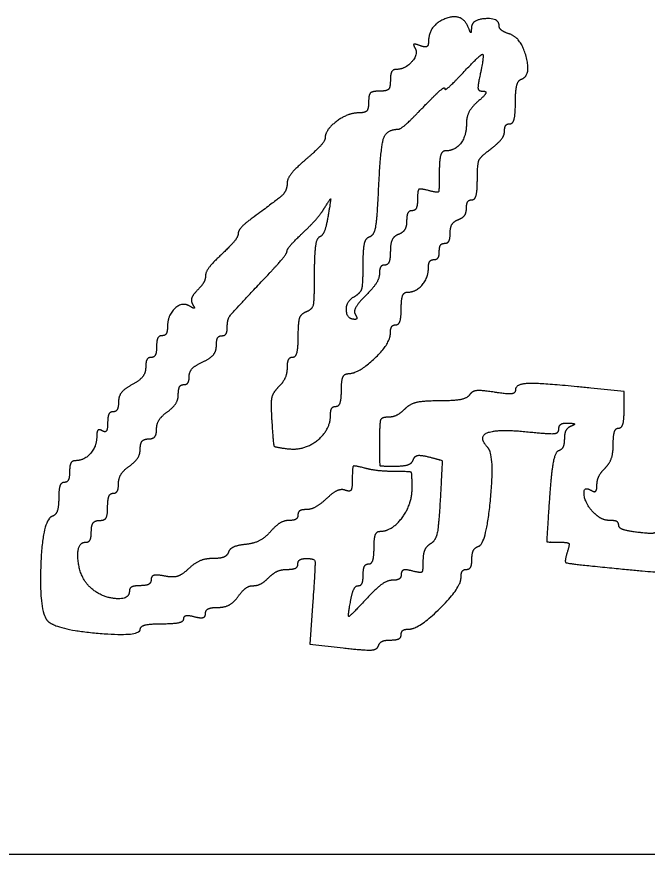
# Model space of a CAD drawing. Extents: x 0 to 34, y 0 to 22.
# Drawn here: x 26.2291 to 26.5075, y 8.9262 to 9.2961 of the extents above; entities that cross this region are included whole.
import ezdxf

# ---------------------------------------------------------------- set-up
doc = ezdxf.new("R2010")
doc.units = 0
doc.layers.add('SH_Data', color=7, linetype='Continuous')
doc.layers.add('SH_Text', color=7, linetype='Continuous')

msp = doc.modelspace()

# ---------------------------------------------------------------- linework, layer by layer
at = {"layer": 'SH_Data'}
msp.add_line((24.52788, 8.92624), (28.02788, 8.92624), dxfattribs=at)
at = {"layer": 'SH_Text'}
msp.add_line((26.37855, 9.1647), (26.37855, 9.1647), dxfattribs=at)
for points in [[(26.49726, 9.12251), (26.49726, 9.13057), (26.4825, 9.13211)], [(26.35985, 9.03794), (26.35855, 9.01902), (26.37324, 9.01736)]]:
    msp.add_lwpolyline(points, dxfattribs=at)
for points in [[(26.42847, 9.29145), (26.42579, 9.29808), (26.41086, 9.29241), (26.41086, 9.28477)], [(26.44206, 9.29222), (26.44206, 9.29563), (26.43008, 9.29488), (26.42987, 9.29145)], [(26.42987, 9.29145), (26.42971, 9.28905), (26.42943, 9.28905), (26.42847, 9.29145)], [(26.4466, 9.28853), (26.4441, 9.28933), (26.44206, 9.29099), (26.44206, 9.29222)], [(26.45186, 9.26852), (26.45625, 9.26999), (26.45181, 9.28688), (26.4466, 9.28853)], [(26.40713, 9.28337), (26.40498, 9.2842), (26.40403, 9.28379), (26.40488, 9.28241)], [(26.41086, 9.28477), (26.41086, 9.2832), (26.4092, 9.28258), (26.40713, 9.28337)], [(26.40488, 9.28241), (26.40654, 9.27973), (26.4006, 9.27285), (26.39663, 9.27285)], [(26.42502, 9.2702), (26.43373, 9.27953), (26.43566, 9.27959), (26.43365, 9.27045)], [(26.39663, 9.27285), (26.39521, 9.27285), (26.39406, 9.27069), (26.39406, 9.26805)], [(26.41805, 9.2644), (26.41805, 9.26349), (26.42119, 9.2661), (26.42502, 9.2702)], [(26.43365, 9.27045), (26.43257, 9.26549), (26.43299, 9.26325), (26.43503, 9.26325)], [(26.39406, 9.26805), (26.39406, 9.26485), (26.39246, 9.26325), (26.38926, 9.26325)], [(26.44926, 9.25825), (26.44926, 9.26342), (26.45043, 9.26805), (26.45186, 9.26852)], [(26.38926, 9.26325), (26.38606, 9.26325), (26.38446, 9.26165), (26.38446, 9.25845)], [(26.40864, 9.25625), (26.41382, 9.26164), (26.41805, 9.2653), (26.41805, 9.2644)], [(26.43503, 9.26325), (26.43666, 9.26325), (26.43566, 9.26124), (26.43282, 9.25877)], [(26.38446, 9.25845), (26.38446, 9.25539), (26.38286, 9.25365), (26.38002, 9.25365)], [(26.43282, 9.25877), (26.42998, 9.25631), (26.42765, 9.25191), (26.42765, 9.249)], [(26.44686, 9.24885), (26.44818, 9.24885), (26.44926, 9.25308), (26.44926, 9.25825)], [(26.39767, 9.24645), (26.39853, 9.24645), (26.40347, 9.25086), (26.40864, 9.25625)], [(26.38002, 9.25365), (26.37529, 9.25365), (26.36526, 9.24611), (26.36526, 9.24255)], [(26.42765, 9.249), (26.42765, 9.24342), (26.42256, 9.23685), (26.41823, 9.23685)], [(26.44446, 9.24559), (26.44446, 9.24739), (26.44554, 9.24885), (26.44686, 9.24885)], [(26.38889, 9.22009), (26.38972, 9.23827), (26.39244, 9.24645), (26.39767, 9.24645)], [(26.43846, 9.23782), (26.44176, 9.2403), (26.44446, 9.2438), (26.44446, 9.24559)], [(26.36526, 9.24255), (26.36526, 9.24137), (26.3615, 9.23718), (26.35691, 9.23323)], [(26.41823, 9.23685), (26.41681, 9.23685), (26.41565, 9.23264), (26.41565, 9.22748)], [(26.43246, 9.22429), (26.43246, 9.23112), (26.43392, 9.23441), (26.43846, 9.23782)], [(26.35691, 9.23323), (26.35232, 9.22928), (26.34854, 9.22456), (26.34851, 9.22274)], [(26.41565, 9.22748), (26.41565, 9.21929), (26.41505, 9.21826), (26.41085, 9.21936)], [(26.34851, 9.22274), (26.34846, 9.21943), (26.34477, 9.2157), (26.33305, 9.20712)], [(26.43006, 9.21525), (26.43138, 9.21525), (26.43246, 9.21932), (26.43246, 9.22429)], [(26.38502, 9.19904), (26.38695, 9.19969), (26.3883, 9.20701), (26.38889, 9.22009)], [(26.41085, 9.21936), (26.40717, 9.22032), (26.40605, 9.21943), (26.40605, 9.21553)], [(26.36499, 9.21165), (26.36762, 9.21589), (26.36781, 9.21546), (26.36656, 9.20805)], [(26.40605, 9.21553), (26.40605, 9.21274), (26.40497, 9.21045), (26.40365, 9.21045)], [(26.42766, 9.21158), (26.42766, 9.2136), (26.42874, 9.21525), (26.43006, 9.21525)], [(26.35523, 9.20049), (26.35895, 9.20399), (26.36334, 9.20901), (26.36499, 9.21165)], [(26.40365, 9.21045), (26.40233, 9.21045), (26.40125, 9.20841), (26.40125, 9.20591)], [(26.42406, 9.20652), (26.42604, 9.20728), (26.42766, 9.20956), (26.42766, 9.21158)], [(26.33305, 9.20712), (26.32964, 9.20462), (26.32686, 9.20155), (26.32686, 9.20028)], [(26.36656, 9.20805), (26.36578, 9.20343), (26.36409, 9.19929), (26.3628, 9.19885)], [(26.42046, 9.2006), (26.42046, 9.2031), (26.42208, 9.20576), (26.42406, 9.20652)], [(26.40125, 9.20591), (26.40125, 9.20341), (26.39963, 9.20075), (26.39765, 9.19999)], [(26.32686, 9.20028), (26.32686, 9.19902), (26.32362, 9.19495), (26.31966, 9.19125)], [(26.34846, 9.19261), (26.34846, 9.19345), (26.3515, 9.19699), (26.35523, 9.20049)], [(26.38205, 9.18637), (26.38205, 9.19351), (26.38321, 9.19844), (26.38502, 9.19904)], [(26.39765, 9.19999), (26.39567, 9.19923), (26.39405, 9.19587), (26.39405, 9.19253)], [(26.41806, 9.19605), (26.41938, 9.19605), (26.42046, 9.1981), (26.42046, 9.2006)], [(26.3628, 9.19885), (26.36151, 9.19841), (26.36046, 9.19109), (26.36046, 9.18258)], [(26.41566, 9.19245), (26.41566, 9.19443), (26.41674, 9.19605), (26.41806, 9.19605)], [(26.34066, 9.18282), (26.34495, 9.18737), (26.34846, 9.19178), (26.34846, 9.19261)], [(26.39405, 9.19253), (26.39405, 9.18919), (26.39297, 9.18645), (26.39165, 9.18645)], [(26.41326, 9.18885), (26.41458, 9.18885), (26.41566, 9.19047), (26.41566, 9.19245)], [(26.31966, 9.19125), (26.3157, 9.18756), (26.31246, 9.18326), (26.31246, 9.18172)], [(26.41086, 9.18508), (26.41086, 9.18716), (26.41194, 9.18885), (26.41326, 9.18885)], [(26.37808, 9.17247), (26.38093, 9.17406), (26.38205, 9.178), (26.38205, 9.18637)], [(26.39165, 9.18645), (26.39033, 9.18645), (26.38925, 9.18479), (26.38925, 9.18275)], [(26.40143, 9.17445), (26.40525, 9.17445), (26.41086, 9.18077), (26.41086, 9.18508)], [(26.31246, 9.18172), (26.31246, 9.18018), (26.31083, 9.17728), (26.30883, 9.17529)], [(26.32206, 9.15894), (26.32206, 9.16253), (26.3245, 9.16567), (26.34066, 9.18282)], [(26.36046, 9.18258), (26.36046, 9.17104), (26.35954, 9.16675), (26.35686, 9.16572)], [(26.38925, 9.18275), (26.38925, 9.18071), (26.38653, 9.17632), (26.38321, 9.17299)], [(26.30883, 9.17529), (26.30684, 9.1733), (26.30593, 9.17051), (26.3068, 9.16909)], [(26.38321, 9.17299), (26.37988, 9.16967), (26.37779, 9.16593), (26.37855, 9.1647)], [(26.39886, 9.16725), (26.39886, 9.17121), (26.40001, 9.17445), (26.40143, 9.17445)], [(26.37852, 9.16245), (26.37483, 9.16245), (26.37448, 9.17045), (26.37808, 9.17247)], [(26.30561, 9.16824), (26.30222, 9.17033), (26.29566, 9.16425), (26.29566, 9.15903)], [(26.3068, 9.16909), (26.30775, 9.16756), (26.30727, 9.16721), (26.30561, 9.16824)], [(26.35686, 9.16572), (26.35451, 9.16482), (26.35326, 9.16109), (26.35326, 9.155)], [(26.39646, 9.16005), (26.39778, 9.16005), (26.39886, 9.16329), (26.39886, 9.16725)], [(26.37855, 9.1647), (26.37931, 9.16346), (26.3793, 9.16245), (26.37852, 9.16245)], [(26.29566, 9.15903), (26.29566, 9.15695), (26.29458, 9.15525), (26.29326, 9.15525)], [(26.31966, 9.15525), (26.32098, 9.15525), (26.32206, 9.15691), (26.32206, 9.15894)], [(26.39406, 9.15617), (26.39406, 9.15831), (26.39514, 9.16005), (26.39646, 9.16005)], [(26.29326, 9.15525), (26.29194, 9.15525), (26.29086, 9.15309), (26.29086, 9.15045)], [(26.31726, 9.15084), (26.31726, 9.15327), (26.31834, 9.15525), (26.31966, 9.15525)], [(26.35326, 9.155), (26.35326, 9.14986), (26.35218, 9.14565), (26.35086, 9.14565)], [(26.37546, 9.13849), (26.3801, 9.13855), (26.39406, 9.15182), (26.39406, 9.15617)], [(26.31126, 9.14369), (26.31456, 9.14519), (26.31726, 9.14841), (26.31726, 9.15084)], [(26.29086, 9.15045), (26.29086, 9.14781), (26.28978, 9.14565), (26.28846, 9.14565)], [(26.28846, 9.14565), (26.28714, 9.14565), (26.28606, 9.14368), (26.28606, 9.14126)], [(26.30526, 9.13731), (26.30526, 9.13931), (26.30796, 9.14219), (26.31126, 9.14369)], [(26.35086, 9.14565), (26.34954, 9.14565), (26.34846, 9.14357), (26.34846, 9.14103)], [(26.28606, 9.14126), (26.28606, 9.13884), (26.28336, 9.13542), (26.28006, 9.13365)], [(26.34846, 9.14103), (26.34846, 9.13848), (26.34678, 9.13472), (26.34472, 9.13266)], [(26.30286, 9.13365), (26.30418, 9.13365), (26.30526, 9.1353), (26.30526, 9.13731)], [(26.37246, 9.13125), (26.37246, 9.13539), (26.37373, 9.13847), (26.37546, 9.13849)], [(26.28006, 9.13365), (26.27676, 9.13189), (26.27406, 9.12847), (26.27406, 9.12605)], [(26.30046, 9.12938), (26.30046, 9.13173), (26.30154, 9.13365), (26.30286, 9.13365)], [(26.34472, 9.13266), (26.34213, 9.13008), (26.34121, 9.12542), (26.34172, 9.11749)], [(26.4825, 9.13211), (26.46126, 9.13433), (26.44926, 9.13401), (26.44926, 9.13123)], [(26.29566, 9.12165), (26.2983, 9.12356), (26.30046, 9.12704), (26.30046, 9.12938)], [(26.37006, 9.12405), (26.37138, 9.12405), (26.37246, 9.12729), (26.37246, 9.13125)], [(26.42902, 9.12911), (26.42811, 9.12765), (26.42211, 9.12645), (26.41569, 9.12645)], [(26.43996, 9.13028), (26.43419, 9.13121), (26.43003, 9.13076), (26.42902, 9.12911)], [(26.44926, 9.13123), (26.44926, 9.12975), (26.44561, 9.12938), (26.43996, 9.13028)], [(26.27406, 9.12605), (26.27406, 9.12363), (26.27298, 9.12165), (26.27166, 9.12165)], [(26.41569, 9.12645), (26.4085, 9.12645), (26.40261, 9.12507), (26.4004, 9.12285)], [(26.27166, 9.12165), (26.27034, 9.12165), (26.26926, 9.11943), (26.26926, 9.11671)], [(26.29086, 9.11392), (26.29086, 9.11627), (26.29302, 9.11975), (26.29566, 9.12165)], [(26.36766, 9.12035), (26.36766, 9.12239), (26.36874, 9.12405), (26.37006, 9.12405)], [(26.4004, 9.12285), (26.39842, 9.12087), (26.3951, 9.11925), (26.39303, 9.11925)], [(26.49486, 9.11445), (26.49618, 9.11445), (26.49726, 9.11808), (26.49726, 9.12251)], [(26.34901, 9.1053), (26.35619, 9.10447), (26.36766, 9.11373), (26.36766, 9.12035)], [(26.39303, 9.11925), (26.39016, 9.11925), (26.38926, 9.11667), (26.38926, 9.10845)], [(26.26926, 9.11671), (26.26926, 9.11399), (26.26818, 9.11244), (26.26686, 9.11325)], [(26.28726, 9.10965), (26.28924, 9.10965), (26.29086, 9.11158), (26.29086, 9.11392)], [(26.34172, 9.11749), (26.34239, 9.10703), (26.34302, 9.10599), (26.34901, 9.1053)], [(26.45494, 9.11278), (26.46427, 9.11181), (26.46846, 9.11223), (26.46846, 9.11412)], [(26.46846, 9.11412), (26.46846, 9.11562), (26.47035, 9.11677), (26.47266, 9.11667)], [(26.47386, 9.11527), (26.47221, 9.1146), (26.47086, 9.11207), (26.47086, 9.10965)], [(26.47266, 9.11667), (26.47517, 9.11655), (26.47565, 9.11599), (26.47386, 9.11527)], [(26.49246, 9.10743), (26.49246, 9.11129), (26.49354, 9.11445), (26.49486, 9.11445)], [(26.26446, 9.11082), (26.26446, 9.1064), (26.2589, 9.10005), (26.25503, 9.10005)], [(26.26686, 9.11325), (26.26554, 9.11407), (26.26446, 9.11298), (26.26446, 9.11082)], [(26.43712, 9.10578), (26.4326, 9.11071), (26.44143, 9.11417), (26.45494, 9.11278)], [(26.28366, 9.10538), (26.28366, 9.10773), (26.28528, 9.10965), (26.28726, 9.10965)], [(26.38926, 9.10845), (26.38926, 9.09812), (26.38956, 9.09765), (26.39626, 9.09765)], [(26.47086, 9.10965), (26.47086, 9.10723), (26.46969, 9.10487), (26.46827, 9.10439)], [(26.48886, 9.0968), (26.49084, 9.09878), (26.49246, 9.10356), (26.49246, 9.10743)], [(26.27886, 9.09765), (26.2815, 9.09956), (26.28366, 9.10304), (26.28366, 9.10538)], [(26.43299, 9.06223), (26.43642, 9.06338), (26.44013, 9.1025), (26.43712, 9.10578)], [(26.46827, 9.10439), (26.46684, 9.10392), (26.46507, 9.09465), (26.46432, 9.08379)], [(26.25503, 9.10005), (26.25361, 9.10005), (26.25246, 9.09789), (26.25246, 9.09525)], [(26.39626, 9.09765), (26.40011, 9.09765), (26.40367, 9.09891), (26.40418, 9.10043)], [(26.40418, 9.10043), (26.40474, 9.10211), (26.40746, 9.10262), (26.41107, 9.10172)], [(26.41107, 9.10172), (26.41684, 9.10027), (26.41699, 9.0997), (26.41606, 9.08274)], [(26.27406, 9.08992), (26.27406, 9.09227), (26.27622, 9.09575), (26.27886, 9.09765)], [(26.38266, 9.09677), (26.37808, 9.09799), (26.37726, 9.09727), (26.37726, 9.09201)], [(26.39586, 9.09529), (26.39157, 9.09531), (26.38563, 9.09597), (26.38266, 9.09677)], [(26.48526, 9.08928), (26.48526, 9.09144), (26.48688, 9.09482), (26.48886, 9.0968)], [(26.25246, 9.09525), (26.25246, 9.09261), (26.25138, 9.09045), (26.25006, 9.09045)], [(26.37726, 9.09201), (26.37726, 9.08794), (26.37619, 9.08621), (26.37417, 9.08699)], [(26.40366, 9.08795), (26.40366, 9.09458), (26.40294, 9.09526), (26.39586, 9.09529)], [(26.25006, 9.09045), (26.24874, 9.09045), (26.24766, 9.0873), (26.24766, 9.08345)], [(26.27166, 9.08565), (26.27298, 9.08565), (26.27406, 9.08758), (26.27406, 9.08992)], [(26.38937, 9.06885), (26.39475, 9.06885), (26.40366, 9.08075), (26.40366, 9.08795)], [(26.48286, 9.08685), (26.48418, 9.08604), (26.48526, 9.08713), (26.48526, 9.08928)], [(26.26926, 9.07965), (26.26926, 9.08295), (26.27034, 9.08565), (26.27166, 9.08565)], [(26.37417, 9.08699), (26.37248, 9.08764), (26.36874, 9.08599), (26.36587, 9.08331)], [(26.48388, 9.07708), (26.48002, 9.08095), (26.47915, 9.08914), (26.48286, 9.08685)], [(26.24766, 9.08345), (26.24766, 9.0796), (26.24638, 9.07603), (26.24482, 9.07551)], [(26.36587, 9.08331), (26.363, 9.08064), (26.35899, 9.07845), (26.35696, 9.07845)], [(26.41606, 9.08274), (26.41543, 9.07121), (26.41397, 9.0646), (26.41178, 9.06334)], [(26.46432, 9.08379), (26.46301, 9.06462), (26.46312, 9.06405), (26.46827, 9.06405)], [(26.26566, 9.07365), (26.2679, 9.07365), (26.26926, 9.07592), (26.26926, 9.07965)], [(26.35696, 9.07845), (26.35492, 9.07845), (26.35326, 9.07737), (26.35326, 9.07605)], [(26.49108, 9.07365), (26.48901, 9.07365), (26.48577, 9.0752), (26.48388, 9.07708)], [(26.24482, 9.07551), (26.24044, 9.07405), (26.23898, 9.03224), (26.24319, 9.02889)], [(26.26206, 9.06885), (26.26206, 9.07152), (26.26366, 9.07365), (26.26566, 9.07365)], [(26.34934, 9.07365), (26.34718, 9.07365), (26.34349, 9.07143), (26.34113, 9.06871)], [(26.35326, 9.07605), (26.35326, 9.07473), (26.35149, 9.07365), (26.34934, 9.07365)], [(26.49486, 9.07152), (26.49486, 9.07269), (26.49316, 9.07365), (26.49108, 9.07365)], [(26.50326, 9.0684), (26.49864, 9.06894), (26.49486, 9.07034), (26.49486, 9.07152)], [(26.51166, 9.07068), (26.51166, 9.06837), (26.50921, 9.0677), (26.50326, 9.0684)], [(26.25966, 9.06405), (26.26098, 9.06405), (26.26206, 9.06621), (26.26206, 9.06885)], [(26.34113, 9.06871), (26.33877, 9.06599), (26.33384, 9.06345), (26.33017, 9.06306)], [(26.38686, 9.06165), (26.38686, 9.06561), (26.38799, 9.06885), (26.38937, 9.06885)], [(26.26164, 9.04403), (26.257, 9.04823), (26.25543, 9.06405), (26.25966, 9.06405)], [(26.33017, 9.06306), (26.32649, 9.06266), (26.32307, 9.06111), (26.32257, 9.0596)], [(26.41178, 9.06334), (26.40995, 9.06228), (26.40846, 9.05887), (26.40846, 9.05576)], [(26.43006, 9.05665), (26.43006, 9.05918), (26.43138, 9.06169), (26.43299, 9.06223)], [(26.46827, 9.06405), (26.47242, 9.06405), (26.47326, 9.06304), (26.47211, 9.05944)], [(26.32257, 9.0596), (26.32207, 9.05809), (26.319, 9.05685), (26.31576, 9.05685)], [(26.38446, 9.05445), (26.38578, 9.05445), (26.38686, 9.05769), (26.38686, 9.06165)], [(26.47211, 9.05944), (26.47083, 9.05538), (26.47218, 9.05467), (26.48335, 9.05352)], [(26.31576, 9.05685), (26.31251, 9.05685), (26.3077, 9.05485), (26.30508, 9.0524)], [(26.35326, 9.05445), (26.35326, 9.05577), (26.35503, 9.05685), (26.3572, 9.05685)], [(26.3572, 9.05685), (26.36063, 9.05685), (26.36097, 9.05441), (26.35985, 9.03794)], [(26.40846, 9.05576), (26.40846, 9.05128), (26.40745, 9.05037), (26.40366, 9.05136)], [(26.42766, 9.05205), (26.42898, 9.05205), (26.43006, 9.05412), (26.43006, 9.05665)], [(26.30508, 9.0524), (26.30208, 9.04961), (26.29809, 9.04837), (26.29438, 9.04908)], [(26.3404, 9.04845), (26.34238, 9.05043), (26.34608, 9.05205), (26.34863, 9.05205)], [(26.34863, 9.05205), (26.35117, 9.05205), (26.35326, 9.05313), (26.35326, 9.05445)], [(26.38206, 9.04965), (26.38206, 9.05229), (26.38314, 9.05445), (26.38446, 9.05445)], [(26.40366, 9.05136), (26.40097, 9.05206), (26.39886, 9.05143), (26.39886, 9.04993)], [(26.42526, 9.04845), (26.42526, 9.05043), (26.42634, 9.05205), (26.42766, 9.05205)], [(26.48335, 9.05352), (26.51028, 9.05076), (26.52126, 9.05044), (26.52126, 9.05241)], [(26.28846, 9.04753), (26.28846, 9.04606), (26.2863, 9.04485), (26.28366, 9.04485)], [(26.29438, 9.04908), (26.29094, 9.04974), (26.28846, 9.04909), (26.28846, 9.04753)], [(26.33356, 9.04485), (26.33534, 9.04485), (26.33842, 9.04647), (26.3404, 9.04845)], [(26.37994, 9.04485), (26.3811, 9.04485), (26.38206, 9.04701), (26.38206, 9.04965)], [(26.39502, 9.04725), (26.39291, 9.04725), (26.38816, 9.04401), (26.38446, 9.04005)], [(26.39886, 9.04993), (26.39886, 9.04846), (26.39713, 9.04725), (26.39502, 9.04725)], [(26.40217, 9.02565), (26.40669, 9.02565), (26.42526, 9.04399), (26.42526, 9.04845)], [(26.27886, 9.04245), (26.27886, 9.03857), (26.26642, 9.03971), (26.26164, 9.04403)], [(26.28366, 9.04485), (26.28102, 9.04485), (26.27886, 9.04377), (26.27886, 9.04245)], [(26.32686, 9.04005), (26.32876, 9.04269), (26.33177, 9.04485), (26.33356, 9.04485)], [(26.37667, 9.03885), (26.3773, 9.04215), (26.37877, 9.04485), (26.37994, 9.04485)], [(26.31793, 9.03525), (26.32093, 9.03525), (26.32495, 9.03741), (26.32686, 9.04005)], [(26.38446, 9.04005), (26.37628, 9.0313), (26.37519, 9.03113), (26.37667, 9.03885)], [(26.30766, 9.03115), (26.31034, 9.03045), (26.31246, 9.03108), (26.31246, 9.03257)], [(26.31246, 9.03257), (26.31246, 9.03405), (26.31492, 9.03525), (26.31793, 9.03525)], [(26.24319, 9.02889), (26.24774, 9.02527), (26.28366, 9.02231), (26.28366, 9.02555)], [(26.29326, 9.02805), (26.29854, 9.02805), (26.30286, 9.02903), (26.30286, 9.03023)], [(26.30286, 9.03023), (26.30286, 9.03143), (26.30502, 9.03184), (26.30766, 9.03115)], [(26.28366, 9.02555), (26.28366, 9.02693), (26.28798, 9.02805), (26.29326, 9.02805)], [(26.39886, 9.02325), (26.39886, 9.02457), (26.40035, 9.02565), (26.40217, 9.02565)], [(26.39426, 9.02085), (26.39679, 9.02085), (26.39886, 9.02193), (26.39886, 9.02325)], [(26.37324, 9.01736), (26.38299, 9.01625), (26.38823, 9.01656), (26.3888, 9.01827)], [(26.3888, 9.01827), (26.38927, 9.01969), (26.39173, 9.02085), (26.39426, 9.02085)]]:
    msp.add_open_spline(points, degree=2, dxfattribs=at)

doc.saveas('drawing.dxf')
